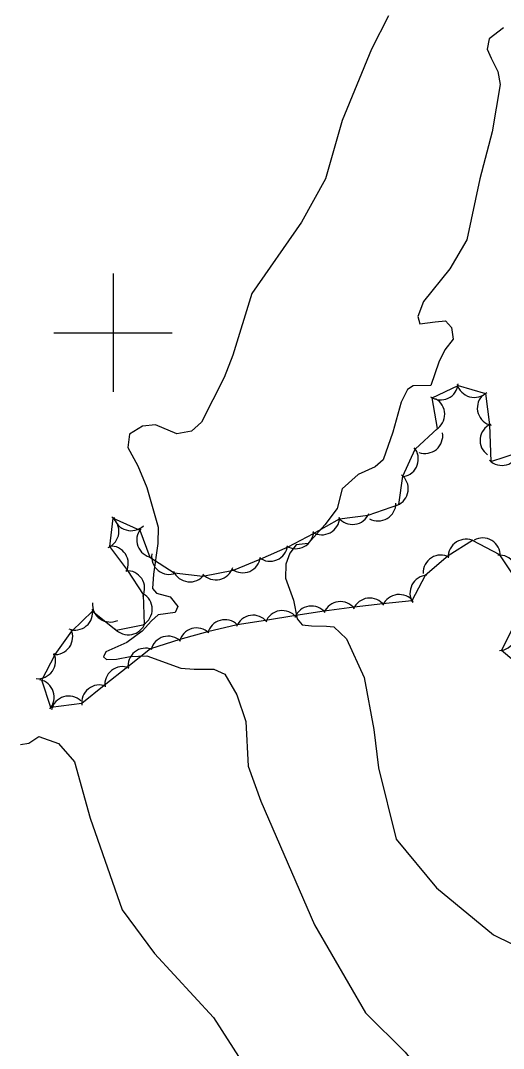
# Model space of a CAD drawing. Extents: x 646142 to 649934, y 5874075 to 5876351.
# Drawn here: x 647384.4 to 647466, y 5875478.8 to 5875652.8 of the extents above; entities that cross this region are included whole.
import ezdxf

# ---------------------------------------------------------------- set-up
doc = ezdxf.new("R2010")
doc.units = 0
for name, color, linetype in [('Niveau 1', 7, 'Continuous'), ('Niveau 2', 7, 'Continuous'), ('Niveau 44', 7, 'Continuous'), ('Niveau 61', 7, 'Continuous')]:
    doc.layers.add(name, color=color, linetype=linetype)

msp = doc.modelspace()

# ---------------------------------------------------------------- linework, layer by layer
at = {"layer": 'Niveau 1'}
for points in [[(647446.61, 5875653.63), (647443.73, 5875647.97), (647438.74, 5875635.94), (647435.93, 5875626.07), (647431.86, 5875618.7), (647423.45, 5875606.66), (647420.25, 5875596.19), (647418.79, 5875592.39), (647414.96, 5875584.87), (647413.28, 5875583.33)], [(647413.28, 5875583.33), (647410.76, 5875582.9), (647407.19, 5875584.42), (647404.99, 5875584.19), (647402.78, 5875582.82), (647402.49, 5875580.57), (647404.16, 5875577.49), (647405.72, 5875573.78), (647407.63, 5875567.09), (647407.56, 5875564.29), (647406.81, 5875559.14), (647406.65, 5875556.68), (647407.35, 5875555.9), (647409.64, 5875555.28), (647410.94, 5875553.65), (647410.52, 5875552.64), (647407.6, 5875552.22), (647406.5, 5875551.2), (647404.9, 5875549.5), (647402.35, 5875547.53), (647398.8, 5875545.97), (647398.37, 5875545.12), (647398.87, 5875544.66), (647400.57, 5875544.73), (647402.87, 5875545.19), (647405.71, 5875545.31), (647411.44, 5875543.23), (647413.74, 5875543.07), (647417.04, 5875543.07), (647418.89, 5875542.18)], [(647418.89, 5875542.18), (647420.94, 5875538.69), (647422.47, 5875534.18), (647422.86, 5875526.6), (647424.98, 5875520.68), (647434.08, 5875499.79), (647442.7, 5875484.88), (647449.39, 5875478.19), (647456.26, 5875469.59), (647457.17, 5875464.92), (647458, 5875460.4), (647459.37, 5875452.15)]]:
    msp.add_lwpolyline(points, dxfattribs=at)
at = {"layer": 'Niveau 2'}
for points in [[(647466.03, 5875651.63), (647463.59, 5875649.73), (647463.3, 5875647.99), (647463.96, 5875646.46), (647465.09, 5875644.19), (647465.48, 5875642.01), (647464.09, 5875634.01), (647462.01, 5875626.05), (647459.82, 5875615.7), (647456.94, 5875610.79), (647452.52, 5875605.28), (647451.57, 5875602.73), (647451.86, 5875601.51), (647454.45, 5875601.83), (647456.2, 5875602.01), (647457.22, 5875600.87), (647457.52, 5875598.91), (647456.1, 5875597.11), (647455.11, 5875595.02), (647453.73, 5875591.07), (647450.78, 5875590.99), (647449.81, 5875590.38), (647448.71, 5875588.22), (647447.32, 5875583.19), (647445.68, 5875578.47), (647444.31, 5875577.3), (647441.48, 5875575.99), (647438.76, 5875573.55), (647437.88, 5875570.22), (647435.82, 5875567.45), (647433, 5875564.32), (647430.97, 5875564.11), (647429.91, 5875562.69), (647429.24, 5875560.8), (647429.18, 5875558.47), (647430.51, 5875554.74), (647431.11, 5875551.56), (647432, 5875550.57), (647433.55, 5875550.39), (647436.12, 5875550.32), (647437.33, 5875550.21)], [(647437.33, 5875550.21), (647439.46, 5875548.16), (647442.48, 5875541.66), (647444.13, 5875532.85), (647444.88, 5875526.34), (647447.87, 5875514.28), (647454.7, 5875506.02), (647464.34, 5875498.05), (647473.76, 5875493.47), (647482.11, 5875487.02), (647487.27, 5875482.45), (647491.76, 5875476)], [(647384.33, 5875530.27), (647385.73, 5875530.53), (647387.45, 5875531.62)], [(647387.45, 5875531.62), (647390.76, 5875530.48), (647393.47, 5875527.34), (647396.11, 5875517.81), (647401.51, 5875502.31), (647407.03, 5875494.91), (647416.98, 5875484.1), (647425.06, 5875471.51), (647429.53, 5875463.1)]]:
    msp.add_lwpolyline(points, dxfattribs=at)
at = {"layer": 'Niveau 44'}
for points in [[(647468.1, 5875558.33), (647465.41, 5875562.37), (647460.78, 5875564.83), (647456.68, 5875562.23), (647452.76, 5875558.9), (647450.52, 5875554.59), (647445.61, 5875554.13), (647440.79, 5875553.54), (647435.68, 5875552.85), (647430.89, 5875552.1), (647425.8, 5875551.3), (647421.01, 5875550.55), (647415.97, 5875549.39), (647411.31, 5875548.04), (647406.32, 5875546.48), (647402.52, 5875543.46), (647398.49, 5875540.26), (647394.69, 5875537.24), (647389.49, 5875536.56), (647387.94, 5875541.16), (647390.2, 5875545.51), (647393.01, 5875549.47), (647396.54, 5875552.86), (647400.53, 5875549.67), (647405.29, 5875550.59), (647405.15, 5875555.67), (647402.47, 5875559.72), (647399.44, 5875563.78), (647400.04, 5875568.59), (647404.51, 5875566.58), (647406.2, 5875562.03), (647410.35, 5875559.36), (647415.17, 5875558.78), (647420.39, 5875559.78), (647424.86, 5875561.68), (647429.61, 5875563.73), (647433.89, 5875566.02), (647438.32, 5875568.47), (647443.13, 5875569.12), (647448.35, 5875570.93), (647449.01, 5875575.74), (647451.11, 5875580.29), (647454.89, 5875583.79), (647453.95, 5875588.99), (647458.34, 5875591.06), (647462.97, 5875589.69), (647463.67, 5875584.42), (647463.9, 5875578.21), (647468.72, 5875579.78)], [(647469.85, 5875542.73), (647465.67, 5875546.23), (647467.87, 5875550.56)]]:
    msp.add_lwpolyline(points, dxfattribs=at)
for centre, start, end in [((647455.39, 5875591.62), 235.2746, 355.2526), ((647461.11, 5875592.04), 194.3745, 314.3524), ((647453.09, 5875586.19), 300.9181, 60.8961), ((647464.6, 5875587.27), 137.9903, 257.9682), ((647452.76, 5875582.56), 249.7996, 9.7776), ((647465.07, 5875581.78), 114.5041, 234.482), ((647448.63, 5875578.6), 280.1835, 40.1614), ((647465.79, 5875580.54), 224.9693, 344.9473), ((647446.93, 5875573.58), 292.1688, 52.1467), ((647444.84, 5875571.13), 240.5827, 0.5606), ((647440.49, 5875570.54), 217.7476, 337.7255), ((647397.99, 5875566.4), 292.8697, 52.8476), ((647403.06, 5875569.48), 193.2993, 313.2772), ((647435.32, 5875568.79), 238.2006, 358.1785), ((647407, 5875564.91), 140.3895, 260.3675), ((647430.91, 5875566.43), 238.2006, 358.1785), ((647399.58, 5875560.89), 333.5065, 93.4844), ((647426.54, 5875564.31), 233.0641, 353.042), ((647459.68, 5875562.04), 62.3622, 182.3402), ((647462.51, 5875562.25), 359.0666, 119.0446), ((647409.51, 5875562.08), 171.1857, 291.1636), ((647455.45, 5875559.37), 62.3622, 182.3402), ((647465.29, 5875559.37), 333.679, 93.6569), ((647421.94, 5875562.36), 233.0641, 353.042), ((647402.34, 5875556.72), 333.5065, 93.4844), ((647412.97, 5875560.82), 203.191, 323.169), ((647417.38, 5875561.16), 222.6449, 342.6229), ((647453.21, 5875555.93), 92.5066, 212.4845), ((647403.62, 5875553.18), 300.8235, 60.8014), ((647448.38, 5875552.68), 36.9068, 156.8848), ((647399.5, 5875554.02), 175.3795, 295.3574), ((647433.56, 5875550.73), 38.9294, 158.9074), ((647438.45, 5875551.48), 36.9068, 156.8848), ((647443.41, 5875552.08), 36.9068, 156.8848), ((647393.55, 5875552.66), 249.87, 9.8479), ((647423.68, 5875549.18), 38.9294, 158.9074), ((647428.62, 5875549.96), 38.9294, 158.9074), ((647402.58, 5875551.86), 220.8654, 340.8433), ((647414.13, 5875547.02), 46.1828, 166.1608), ((647418.93, 5875548.41), 46.1828, 166.1608), ((647465.2, 5875549.19), 273.1358, 33.1137), ((647390.17, 5875548.51), 264.6751, 24.6531), ((647409.33, 5875545.63), 46.1828, 166.1608), ((647405.51, 5875543.59), 68.4962, 188.4742), ((647387.28, 5875544.43), 264.6751, 24.6531), ((647401.6, 5875540.48), 68.4962, 188.4742), ((647387.04, 5875538.3), 318.5848, 78.5627), ((647397.69, 5875537.37), 68.4962, 188.4742), ((647392.49, 5875535.49), 46.6614, 166.6393)]:
    msp.add_arc(centre, 3, start, end, dxfattribs=at)
at = {"layer": 'Niveau 61'}
for points in [[(647400, 5875610), (647400, 5875600), (647400, 5875590)], [(647390, 5875600), (647400, 5875600), (647410, 5875600)]]:
    msp.add_lwpolyline(points, dxfattribs=at)

doc.saveas('drawing.dxf')
